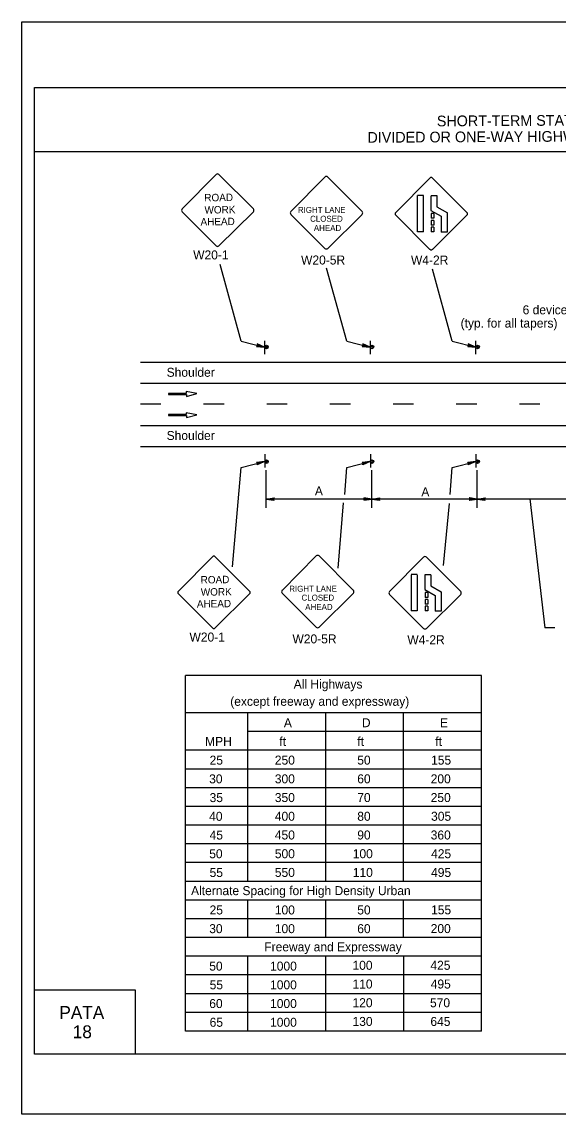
# Model space of a CAD drawing. Extents: x -14145 to -13662, y 30244 to 30661.
# Drawn here: x -13824.17 to -13811.64, y 30397.81 to 30423.31 of the extents above; entities that cross this region are included whole.
import ezdxf

# ---------------------------------------------------------------- set-up
doc = ezdxf.new("R2010")
doc.units = 0
for name, color, linetype in [('1', 7, 'Continuous'), ('10', 7, 'Continuous'), ('2', 7, 'Continuous'), ('3', 7, 'Continuous'), ('4', 7, 'Continuous'), ('61', 7, 'Continuous')]:
    doc.layers.add(name, color=color, linetype=linetype)

msp = doc.modelspace()

# ---------------------------------------------------------------- linework, layer by layer
at = {"layer": '1'}
for p, q in [((-13819.633, 30419.743), (-13820.428, 30418.939)), ((-13818.764, 30418.939), (-13819.567, 30419.743)), ((-13817.092, 30419.683), (-13817.887, 30418.879)), ((-13816.222, 30418.879), (-13817.025, 30419.683)), ((-13814.643, 30419.659), (-13815.438, 30418.857)), ((-13813.773, 30418.857), (-13814.576, 30419.659)), ((-13814.935, 30419.249), (-13814.935, 30418.401)), ((-13814.789, 30419.251), (-13814.93, 30419.251)), ((-13814.794, 30419.249), (-13814.794, 30418.401)), ((-13814.615, 30419.243), (-13814.615, 30418.905)), ((-13814.469, 30419.246), (-13814.611, 30419.246)), ((-13814.474, 30419.243), (-13814.474, 30418.989)), ((-13814.473, 30418.989), (-13814.231, 30418.85)), ((-13820.428, 30418.873), (-13819.633, 30418.079)), ((-13819.567, 30418.079), (-13818.764, 30418.873)), ((-13817.887, 30418.813), (-13817.092, 30418.019)), ((-13817.025, 30418.019), (-13816.223, 30418.813)), ((-13815.438, 30418.791), (-13814.643, 30417.995)), ((-13814.614, 30418.906), (-13814.372, 30418.767)), ((-13814.609, 30418.83), (-13814.609, 30418.721)), ((-13814.544, 30418.83), (-13814.609, 30418.83)), ((-13814.544, 30418.721), (-13814.609, 30418.721)), ((-13814.576, 30417.995), (-13813.774, 30418.791)), ((-13814.544, 30418.83), (-13814.544, 30418.721)), ((-13814.373, 30418.767), (-13814.373, 30418.397)), ((-13814.232, 30418.849), (-13814.232, 30418.397)), ((-13814.609, 30418.669), (-13814.609, 30418.564)), ((-13814.544, 30418.669), (-13814.609, 30418.669)), ((-13814.544, 30418.564), (-13814.609, 30418.564)), ((-13814.544, 30418.511), (-13814.609, 30418.511)), ((-13814.609, 30418.511), (-13814.609, 30418.406)), ((-13814.544, 30418.669), (-13814.544, 30418.564)), ((-13814.544, 30418.511), (-13814.544, 30418.406)), ((-13814.789, 30418.404), (-13814.93, 30418.404)), ((-13814.544, 30418.406), (-13814.609, 30418.406)), ((-13814.232, 30418.397), (-13814.373, 30418.397)), ((-13819.048, 30415.852), (-13819.541, 30417.643)), ((-13816.582, 30415.852), (-13817.051, 30417.558)), ((-13814.116, 30415.852), (-13814.578, 30417.532)), ((-13819.048, 30415.851), (-13818.501, 30415.711)), ((-13818.495, 30415.545), (-13818.495, 30415.857)), ((-13818.495, 30415.545), (-13818.495, 30415.857)), ((-13816.582, 30415.851), (-13816.035, 30415.711)), ((-13816.029, 30415.545), (-13816.029, 30415.857)), ((-13816.029, 30415.545), (-13816.029, 30415.857)), ((-13814.116, 30415.851), (-13813.569, 30415.711)), ((-13813.563, 30415.545), (-13813.563, 30415.857)), ((-13821.404, 30415.363), (-13794.316, 30415.363)), ((-13821.404, 30414.871), (-13794.316, 30414.871)), ((-13820.331, 30414.629), (-13820.745, 30414.629)), ((-13820.745, 30414.629), (-13820.745, 30414.607)), ((-13820.087, 30414.628), (-13820.331, 30414.674)), ((-13820.331, 30414.674), (-13820.331, 30414.629)), ((-13820.328, 30414.562), (-13820.087, 30414.628)), ((-13820.924, 30414.379), (-13821.404, 30414.379)), ((-13820.745, 30414.607), (-13820.328, 30414.607)), ((-13820.328, 30414.607), (-13820.328, 30414.562)), ((-13819.448, 30414.379), (-13819.928, 30414.379)), ((-13817.972, 30414.379), (-13818.452, 30414.379)), ((-13816.496, 30414.379), (-13816.976, 30414.379)), ((-13815.02, 30414.379), (-13815.5, 30414.379)), ((-13813.544, 30414.379), (-13814.024, 30414.379)), ((-13812.068, 30414.379), (-13812.548, 30414.379)), ((-13820.331, 30414.137), (-13820.745, 30414.137)), ((-13820.745, 30414.137), (-13820.745, 30414.115)), ((-13820.745, 30414.115), (-13820.328, 30414.115)), ((-13820.087, 30414.136), (-13820.331, 30414.182)), ((-13820.331, 30414.182), (-13820.331, 30414.137)), ((-13820.328, 30414.07), (-13820.087, 30414.136)), ((-13820.328, 30414.115), (-13820.328, 30414.07)), ((-13821.404, 30413.887), (-13794.316, 30413.887)), ((-13821.404, 30413.395), (-13794.316, 30413.395)), ((-13818.495, 30413.213), (-13818.495, 30412.901)), ((-13818.495, 30413.213), (-13818.495, 30412.901)), ((-13816.029, 30413.213), (-13816.029, 30412.901)), ((-13816.029, 30413.213), (-13816.029, 30412.901)), ((-13813.563, 30413.213), (-13813.563, 30412.901)), ((-13819.25, 30410.584), (-13819.048, 30412.906)), ((-13819.048, 30412.905), (-13818.501, 30413.045)), ((-13818.465, 30411.963), (-13818.465, 30412.837)), ((-13816.629, 30412.272), (-13816.582, 30412.906)), ((-13816.582, 30412.905), (-13816.035, 30413.045)), ((-13815.999, 30411.963), (-13815.999, 30412.837)), ((-13814.163, 30412.272), (-13814.116, 30412.906)), ((-13814.116, 30412.905), (-13813.569, 30413.045)), ((-13813.533, 30411.963), (-13813.533, 30412.837)), ((-13815.999, 30412.167), (-13818.465, 30412.167)), ((-13813.533, 30412.167), (-13815.999, 30412.167)), ((-13811.067, 30412.167), (-13813.533, 30412.167)), ((-13812.3, 30412.168), (-13811.952, 30409.157)), ((-13819.721, 30410.821), (-13820.516, 30410.019)), ((-13818.852, 30410.019), (-13819.655, 30410.821)), ((-13817.295, 30410.839), (-13818.09, 30410.035)), ((-13816.425, 30410.035), (-13817.228, 30410.839)), ((-13814.787, 30410.811), (-13815.582, 30410.007)), ((-13813.917, 30410.007), (-13814.72, 30410.811)), ((-13815.079, 30410.399), (-13815.079, 30409.553)), ((-13815.079, 30410.399), (-13815.079, 30409.553)), ((-13814.933, 30410.402), (-13815.074, 30410.402)), ((-13814.933, 30410.402), (-13815.074, 30410.402)), ((-13814.938, 30410.399), (-13814.938, 30409.553)), ((-13814.938, 30410.399), (-13814.938, 30409.553)), ((-13814.759, 30410.395), (-13814.759, 30410.057)), ((-13814.759, 30410.395), (-13814.759, 30410.057)), ((-13814.614, 30410.397), (-13814.755, 30410.397)), ((-13814.614, 30410.397), (-13814.755, 30410.397)), ((-13814.618, 30410.395), (-13814.618, 30410.139)), ((-13814.618, 30410.395), (-13814.618, 30410.139)), ((-13814.758, 30410.057), (-13814.516, 30409.918)), ((-13814.758, 30410.057), (-13814.516, 30409.918)), ((-13814.617, 30410.14), (-13814.375, 30410.001)), ((-13814.617, 30410.14), (-13814.375, 30410.001)), ((-13820.516, 30409.953), (-13819.721, 30409.157)), ((-13819.655, 30409.157), (-13818.852, 30409.953)), ((-13818.09, 30409.969), (-13817.295, 30409.175)), ((-13817.228, 30409.175), (-13816.426, 30409.969)), ((-13815.582, 30409.941), (-13814.787, 30409.147)), ((-13814.753, 30409.981), (-13814.753, 30409.872)), ((-13814.689, 30409.981), (-13814.753, 30409.981)), ((-13814.753, 30409.981), (-13814.753, 30409.872)), ((-13814.689, 30409.981), (-13814.753, 30409.981)), ((-13814.689, 30409.872), (-13814.753, 30409.872)), ((-13814.689, 30409.872), (-13814.753, 30409.872)), ((-13814.753, 30409.82), (-13814.753, 30409.715)), ((-13814.689, 30409.82), (-13814.753, 30409.82)), ((-13814.753, 30409.82), (-13814.753, 30409.715)), ((-13814.689, 30409.82), (-13814.753, 30409.82)), ((-13814.72, 30409.147), (-13813.918, 30409.941)), ((-13814.72, 30409.147), (-13813.918, 30409.941)), ((-13814.689, 30409.981), (-13814.689, 30409.872)), ((-13814.689, 30409.981), (-13814.689, 30409.872)), ((-13814.689, 30409.82), (-13814.689, 30409.715)), ((-13814.689, 30409.82), (-13814.689, 30409.715)), ((-13814.517, 30409.917), (-13814.517, 30409.547)), ((-13814.517, 30409.917), (-13814.517, 30409.547)), ((-13814.376, 30410.001), (-13814.376, 30409.547)), ((-13814.376, 30410.001), (-13814.376, 30409.547)), ((-13814.933, 30409.555), (-13815.074, 30409.555)), ((-13814.933, 30409.555), (-13815.074, 30409.555)), ((-13814.689, 30409.715), (-13814.753, 30409.715)), ((-13814.689, 30409.715), (-13814.753, 30409.715)), ((-13814.689, 30409.662), (-13814.753, 30409.662)), ((-13814.753, 30409.662), (-13814.753, 30409.557)), ((-13814.689, 30409.662), (-13814.753, 30409.662)), ((-13814.753, 30409.662), (-13814.753, 30409.557)), ((-13814.689, 30409.557), (-13814.753, 30409.557)), ((-13814.689, 30409.557), (-13814.753, 30409.557)), ((-13814.689, 30409.662), (-13814.689, 30409.557)), ((-13814.689, 30409.662), (-13814.689, 30409.557)), ((-13814.376, 30409.548), (-13814.517, 30409.548)), ((-13814.376, 30409.548), (-13814.517, 30409.548)), ((-13813.431, 30408.049), (-13820.351, 30408.049)), ((-13820.351, 30399.745), (-13820.351, 30408.049)), ((-13813.431, 30399.745), (-13813.431, 30408.049)), ((-13813.431, 30407.175), (-13820.353, 30407.175)), ((-13818.895, 30403.241), (-13818.895, 30407.175)), ((-13817.074, 30403.241), (-13817.074, 30407.175)), ((-13815.252, 30403.241), (-13815.252, 30407.175)), ((-13813.431, 30406.738), (-13818.895, 30406.738)), ((-13813.431, 30406.301), (-13820.353, 30406.301)), ((-13813.431, 30405.864), (-13820.353, 30405.864)), ((-13813.431, 30405.427), (-13820.353, 30405.427)), ((-13813.431, 30404.989), (-13820.353, 30404.989)), ((-13813.431, 30404.552), (-13820.353, 30404.552)), ((-13813.431, 30404.115), (-13820.353, 30404.115)), ((-13813.431, 30403.678), (-13820.353, 30403.678)), ((-13813.431, 30403.241), (-13820.353, 30403.241)), ((-13813.431, 30402.804), (-13820.353, 30402.804)), ((-13813.431, 30402.804), (-13820.353, 30402.804)), ((-13818.895, 30401.93), (-13818.895, 30402.804)), ((-13817.074, 30401.93), (-13817.074, 30402.804)), ((-13815.252, 30401.93), (-13815.252, 30402.804)), ((-13813.431, 30402.367), (-13820.353, 30402.367)), ((-13813.431, 30401.93), (-13820.351, 30401.93)), ((-13813.431, 30401.493), (-13820.351, 30401.493)), ((-13818.893, 30399.745), (-13818.893, 30401.493)), ((-13817.073, 30399.745), (-13817.073, 30401.493)), ((-13815.251, 30399.745), (-13815.251, 30401.493)), ((-13813.431, 30401.056), (-13820.351, 30401.056)), ((-13813.431, 30400.619), (-13820.351, 30400.619)), ((-13813.431, 30400.182), (-13820.351, 30400.182)), ((-13813.431, 30399.745), (-13820.351, 30399.745))]:
    msp.add_line(p, q, dxfattribs=at)
for points in [[(-13818.681, 30415.735), (-13818.669, 30415.747), (-13818.501, 30415.711), (-13818.681, 30415.735), (-13818.687, 30415.729), (-13818.501, 30415.711), (-13818.663, 30415.765), (-13818.669, 30415.777), (-13818.501, 30415.711), (-13818.675, 30415.789), (-13818.669, 30415.777)], [(-13816.215, 30415.735), (-13816.203, 30415.747), (-13816.035, 30415.711), (-13816.215, 30415.735), (-13816.221, 30415.729), (-13816.035, 30415.711), (-13816.197, 30415.765), (-13816.203, 30415.777), (-13816.035, 30415.711), (-13816.209, 30415.789), (-13816.203, 30415.777)], [(-13813.749, 30415.735), (-13813.737, 30415.747), (-13813.569, 30415.711), (-13813.749, 30415.735), (-13813.755, 30415.729), (-13813.569, 30415.711), (-13813.731, 30415.765), (-13813.737, 30415.777), (-13813.569, 30415.711), (-13813.743, 30415.789), (-13813.737, 30415.777)], [(-13818.681, 30413.021), (-13818.669, 30413.009), (-13818.501, 30413.045), (-13818.681, 30413.021), (-13818.687, 30413.027), (-13818.501, 30413.045), (-13818.663, 30412.991), (-13818.669, 30412.979), (-13818.501, 30413.045), (-13818.675, 30412.967), (-13818.669, 30412.979)], [(-13816.215, 30413.021), (-13816.203, 30413.009), (-13816.035, 30413.045), (-13816.215, 30413.021), (-13816.221, 30413.027), (-13816.035, 30413.045), (-13816.197, 30412.991), (-13816.203, 30412.979), (-13816.035, 30413.045), (-13816.209, 30412.967), (-13816.203, 30412.979)], [(-13813.749, 30413.021), (-13813.737, 30413.009), (-13813.569, 30413.045), (-13813.749, 30413.021), (-13813.755, 30413.027), (-13813.569, 30413.045), (-13813.731, 30412.991), (-13813.737, 30412.979), (-13813.569, 30413.045), (-13813.743, 30412.967), (-13813.737, 30412.979)], [(-13818.285, 30412.137), (-13818.291, 30412.149), (-13818.465, 30412.161), (-13818.285, 30412.137), (-13818.279, 30412.131), (-13818.465, 30412.161), (-13818.291, 30412.167), (-13818.285, 30412.179), (-13818.465, 30412.161), (-13818.279, 30412.191), (-13818.285, 30412.179)], [(-13816.786, 30410.552), (-13816.66, 30412.075)], [(-13816.179, 30412.191), (-13816.173, 30412.173), (-13815.999, 30412.167), (-13816.179, 30412.191), (-13816.185, 30412.197), (-13815.999, 30412.167), (-13816.173, 30412.161), (-13816.179, 30412.143), (-13815.999, 30412.167), (-13816.185, 30412.137), (-13816.179, 30412.143)], [(-13815.819, 30412.137), (-13815.825, 30412.149), (-13815.999, 30412.161), (-13815.819, 30412.137), (-13815.813, 30412.131), (-13815.999, 30412.161), (-13815.825, 30412.167), (-13815.819, 30412.179), (-13815.999, 30412.161), (-13815.813, 30412.191), (-13815.819, 30412.179)], [(-13813.713, 30412.191), (-13813.707, 30412.173), (-13813.533, 30412.167), (-13813.713, 30412.191), (-13813.719, 30412.197), (-13813.533, 30412.167), (-13813.707, 30412.161), (-13813.713, 30412.143), (-13813.533, 30412.167), (-13813.719, 30412.137), (-13813.713, 30412.143)], [(-13813.353, 30412.137), (-13813.359, 30412.149), (-13813.533, 30412.161), (-13813.353, 30412.137), (-13813.347, 30412.131), (-13813.533, 30412.161), (-13813.359, 30412.167), (-13813.353, 30412.179), (-13813.533, 30412.161), (-13813.347, 30412.191), (-13813.353, 30412.179)], [(-13814.322, 30410.615), (-13814.181, 30412.06)], [(-13811.716, 30409.157), (-13811.952, 30409.157)]]:
    msp.add_lwpolyline(points, dxfattribs=at)
for centre in [(-13818.456, 30415.717), (-13815.99, 30415.717), (-13813.524, 30415.717), (-13818.456, 30413.04), (-13815.99, 30413.04), (-13813.524, 30413.04)]:
    msp.add_circle(centre, 0.0408, dxfattribs=at)
for centre, radius, start, end in [((-13819.6, 30419.709), 0.0465, 45, 135), ((-13817.059, 30419.65), 0.0465, 45, 135), ((-13814.61, 30419.627), 0.0465, 45, 135), ((-13820.395, 30418.906), 0.0465, 135, 225), ((-13818.797, 30418.906), 0.0465, 315, 45), ((-13817.854, 30418.847), 0.0465, 135, 225), ((-13816.256, 30418.847), 0.0465, 315, 45), ((-13815.405, 30418.824), 0.0465, 135, 225), ((-13813.807, 30418.824), 0.0465, 315, 45), ((-13819.6, 30418.111), 0.0465, 225, 315), ((-13817.059, 30418.052), 0.0465, 225, 315), ((-13814.61, 30418.029), 0.0465, 225, 315), ((-13818.461, 30415.709), 0.0214, 175.7499, 170.479), ((-13815.995, 30415.709), 0.0214, 175.7499, 170.479), ((-13813.529, 30415.709), 0.0214, 175.7499, 170.479), ((-13818.461, 30413.048), 0.0214, 189.521, 184.2501), ((-13815.995, 30413.048), 0.0214, 189.521, 184.2501), ((-13813.529, 30413.048), 0.0214, 189.521, 184.2501), ((-13819.687, 30410.788), 0.0465, 45, 135), ((-13817.262, 30410.806), 0.0465, 45, 135), ((-13814.754, 30410.778), 0.0465, 45, 135), ((-13818.057, 30410.003), 0.0465, 135, 225), ((-13816.459, 30410.003), 0.0465, 315, 45), ((-13820.482, 30409.986), 0.0465, 135, 225), ((-13818.884, 30409.985), 0.0465, 315, 45), ((-13815.549, 30409.975), 0.0465, 135, 225), ((-13813.951, 30409.975), 0.0465, 315, 45), ((-13813.951, 30409.975), 0.0465, 315, 45), ((-13819.687, 30409.19), 0.0465, 225, 315), ((-13817.262, 30409.208), 0.0465, 225, 315), ((-13814.754, 30409.18), 0.0465, 225, 315), ((-13814.754, 30409.18), 0.0465, 225, 315)]:
    msp.add_arc(centre, radius, start, end, dxfattribs=at)
at = {"layer": '10'}
for p, q in [((-13823.874, 30421.777), (-13792.422, 30421.777)), ((-13823.874, 30399.207), (-13823.874, 30421.777)), ((-13823.874, 30420.277), (-13792.422, 30420.277)), ((-13823.874, 30400.707), (-13821.524, 30400.707)), ((-13821.524, 30400.707), (-13821.524, 30399.207)), ((-13792.422, 30399.207), (-13823.874, 30399.207))]:
    msp.add_line(p, q, dxfattribs=at)
at = {"layer": '61'}
msp.add_lwpolyline([(-13824.174, 30423.307), (-13791.174, 30423.307), (-13791.174, 30397.807), (-13824.174, 30397.807)], close=True, dxfattribs=at)

# ---------------------------------------------------------------- texts
at = {"layer": '1'}
for s, height, rotation, p in [('ROAD', 0.1735, 0.7566, (-13819.908, 30419.115)), ('WORK', 0.1733, 0.7588, (-13819.904, 30418.83)), ('AHEAD', 0.1735, 0.7481, (-13819.997, 30418.552)), ('ROAD', 0.1735, 0.7566, (-13819.994, 30410.194)), ('WORK', 0.1733, 0.7588, (-13819.99, 30409.909)), ('AHEAD', 0.1735, 0.7481, (-13820.083, 30409.631))]:
    msp.add_text(s, height=height, rotation=rotation, dxfattribs=at).set_placement(p)
for s, height, p in [('RIGHT LANE', 0.1386, (-13817.723, 30418.848)), ('CLOSED', 0.1389, (-13817.438, 30418.64)), ('AHEAD', 0.139, (-13817.351, 30418.423)), ('RIGHT LANE', 0.1386, (-13817.924, 30410.003)), ('CLOSED', 0.1389, (-13817.639, 30409.795)), ('AHEAD', 0.139, (-13817.552, 30409.578))]:
    msp.add_text(s, height=height, dxfattribs=at).set_placement(p)
at = {"layer": '2'}
for s, p in [('W20-1', (-13820.17, 30417.761)), ('W20-5R', (-13817.649, 30417.642)), ('W4-2R', (-13815.081, 30417.641)), ('6 devices Min.', (-13812.472, 30416.479)), ('(typ. for all tapers)', (-13813.921, 30416.169)), ('Shoulder', (-13820.79, 30415.021)), ('Shoulder', (-13820.79, 30413.545)), ('A', (-13817.326, 30412.253)), ('A', (-13814.839, 30412.229)), ('W20-1', (-13820.256, 30408.84)), ('W20-5R', (-13817.85, 30408.797)), ('W4-2R', (-13815.166, 30408.777)), ('A', (-13818.051, 30406.84)), ('D', (-13816.228, 30406.84)), ('E', (-13814.404, 30406.84)), ('MPH', (-13819.891, 30406.403)), ('ft', (-13818.156, 30406.403)), ('ft', (-13816.335, 30406.403)), ('ft', (-13814.513, 30406.403)), ('25', (-13819.786, 30405.966)), ('250', (-13818.262, 30405.967)), ('50', (-13816.336, 30405.967)), ('155', (-13814.611, 30405.967)), ('30', (-13819.796, 30405.529)), ('300', (-13818.262, 30405.53)), ('60', (-13816.336, 30405.53)), ('200', (-13814.62, 30405.53)), ('35', (-13819.786, 30405.092)), ('350', (-13818.262, 30405.093)), ('70', (-13816.336, 30405.093)), ('250', (-13814.62, 30405.093)), ('40', (-13819.796, 30404.655)), ('400', (-13818.262, 30404.656)), ('80', (-13816.336, 30404.656)), ('305', (-13814.611, 30404.656)), ('45', (-13819.786, 30404.218)), ('450', (-13818.262, 30404.219)), ('90', (-13816.336, 30404.219)), ('360', (-13814.62, 30404.219)), ('50', (-13819.795, 30403.781)), ('500', (-13818.262, 30403.782)), ('100', (-13816.441, 30403.782)), ('425', (-13814.611, 30403.782)), ('55', (-13819.786, 30403.343)), ('550', (-13818.262, 30403.345)), ('110', (-13816.441, 30403.345)), ('495', (-13814.611, 30403.345)), ('25', (-13819.786, 30402.469)), ('100', (-13818.262, 30402.469)), ('50', (-13816.336, 30402.469)), ('155', (-13814.611, 30402.471)), ('30', (-13819.795, 30402.032)), ('100', (-13818.262, 30402.032)), ('60', (-13816.336, 30402.032)), ('200', (-13814.62, 30402.034)), ('50', (-13819.794, 30401.158)), ('1000', (-13818.373, 30401.158)), ('100', (-13816.447, 30401.177)), ('425', (-13814.627, 30401.177)), ('55', (-13819.785, 30400.721)), ('1000', (-13818.373, 30400.721)), ('110', (-13816.447, 30400.74)), ('495', (-13814.619, 30400.74)), ('60', (-13819.794, 30400.284)), ('1000', (-13818.373, 30400.284)), ('120', (-13816.447, 30400.303)), ('570', (-13814.636, 30400.303)), ('65', (-13819.785, 30399.847)), ('1000', (-13818.373, 30399.847)), ('130', (-13816.447, 30399.866)), ('645', (-13814.627, 30399.866))]:
    msp.add_text(s, height=0.21, dxfattribs=at).set_placement(p)
at = {"layer": '3'}
for s, height, p in [('All Highways', 0.20979, (-13817.821, 30407.743)), ('(except freeway and expressway)', 0.21, (-13819.304, 30407.34)), ('Alternate Spacing for High Density Urban', 0.20979, (-13820.219, 30402.92)), ('Freeway and Expressway', 0.20979, (-13818.508, 30401.608))]:
    msp.add_text(s, height=height, dxfattribs=at).set_placement(p)
at = {"layer": '4'}
for s, p in [('SHORT-TERM STATIONARY OPERATION OR MOBILE OPERATION', (-13814.475, 30420.867)), ('DIVIDED OR ONE-WAY HIGHWAY - WORK AREA IN THE LEFT OR RIGHT LANE', (-13816.097, 30420.484))]:
    msp.add_text(s, height=0.25, rotation=0.31, dxfattribs=at).set_placement(p)
for s, p in [('PATA', (-13823.296, 30400.03)), ('18', (-13822.983, 30399.58))]:
    msp.add_text(s, height=0.3, dxfattribs=at).set_placement(p)

doc.saveas('drawing.dxf')
